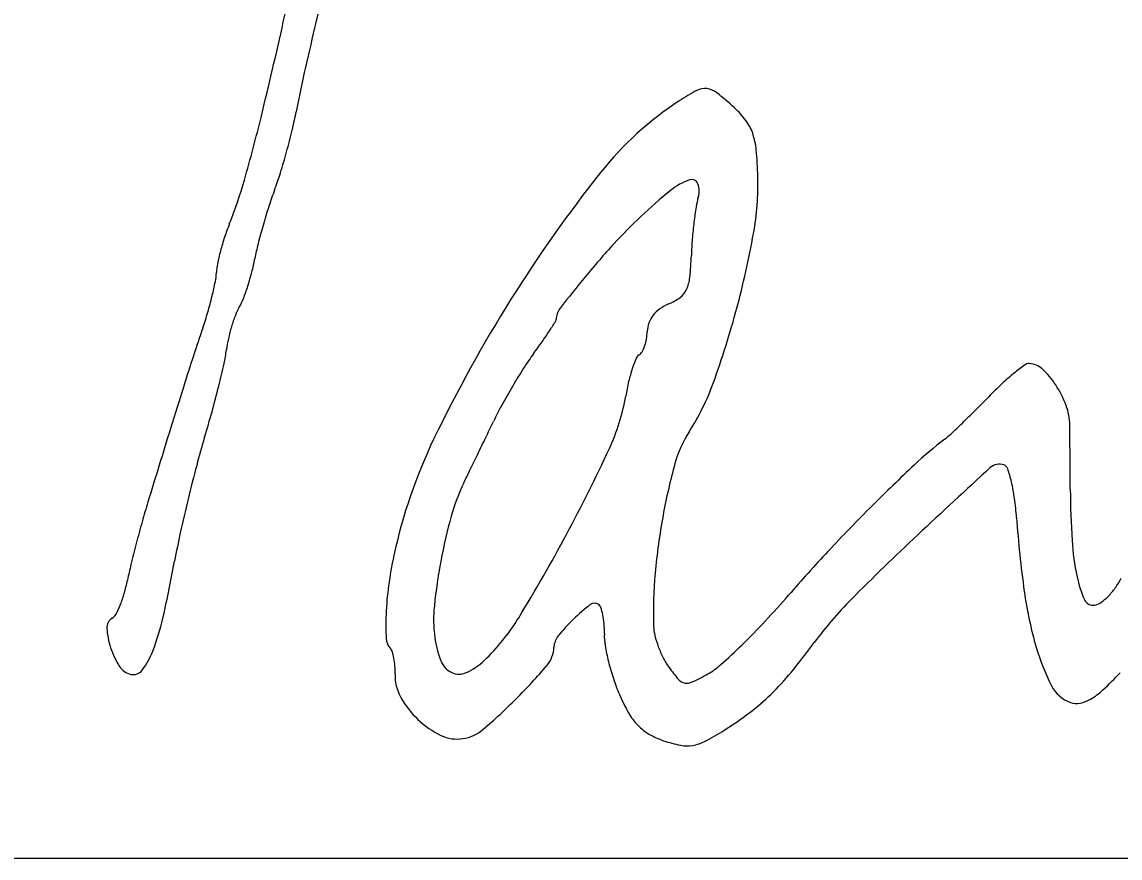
# Model space of a CAD drawing. Extents: x -8.2 to 38.5, y -0.1 to 21.9.
# Drawn here: x 24.7499 to 25.0098, y 8.5807 to 8.7787 of the extents above; entities that cross this region are included whole.
import ezdxf

# ---------------------------------------------------------------- set-up
doc = ezdxf.new("R2010")
doc.units = 0
doc.layers.add('GM_X_Adjacent_County', color=7, linetype='Continuous')
doc.layers.add('GM_X_Township', color=7, linetype='Continuous')

msp = doc.modelspace()

# ---------------------------------------------------------------- linework, layer by layer
at = {"layer": 'GM_X_Adjacent_County'}
for centre, radius, start, end in [((19.17379780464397, 10.02183970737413), 5.773391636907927, 347.5660705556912, 347.9286379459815), ((29.61553738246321, 7.665853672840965), 4.923458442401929, 166.82680055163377, 167.07936024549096), ((23.874530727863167, 8.985396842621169), 0.9597543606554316, 346.19953049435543, 347.5661332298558), ((25.046309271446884, 8.714079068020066), 0.2355354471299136, 167.0793587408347, 169.38027993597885), ((24.933466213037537, 8.717259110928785), 0.051137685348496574, 117.72651690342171, 123.16424086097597), ((24.91154849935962, 8.758959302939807), 0.004028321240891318, 82.8131169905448, 117.7265330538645), ((24.911465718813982, 8.758302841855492), 0.004689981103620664, 51.530965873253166, 82.81308177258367), ((24.866175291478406, 8.701301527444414), 0.07749363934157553, 47.483434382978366, 51.53107490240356), ((24.948600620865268, 8.694099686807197), 0.07880371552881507, 123.16420467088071, 141.5917367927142), ((24.394153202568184, 8.857760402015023), 0.4246856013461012, 344.0838250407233, 346.1995834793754), ((24.72952009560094, 8.773477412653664), 0.08677425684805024, 346.41939661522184, 349.38027775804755), ((24.903838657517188, 8.742379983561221), 0.02176242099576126, 36.74521185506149, 47.48351401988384), ((24.912490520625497, 8.748839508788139), 0.0109651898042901, 18.811889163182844, 36.74521713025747), ((24.653548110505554, 8.791829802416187), 0.16493148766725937, 344.5884732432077, 346.41937822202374), ((24.90656202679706, 8.74681991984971), 0.017228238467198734, 5.344543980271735, 18.81186446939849), ((24.65573215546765, 8.791227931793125), 0.1626660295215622, 342.7524626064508, 344.5884092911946), ((24.82961994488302, 8.73962171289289), 0.09450629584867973, 1.525433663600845, 5.3446459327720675), ((24.699010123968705, 8.770826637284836), 0.10767578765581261, 338.2156934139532, 344.0837903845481), ((24.739232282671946, 8.765304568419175), 0.07523438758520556, 339.48440160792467, 342.7523313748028), ((25.148164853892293, 8.535879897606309), 0.33347877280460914, 141.59170174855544, 147.90272587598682), ((24.912519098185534, 8.72770170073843), 0.014379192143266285, 108.5169043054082, 129.22208703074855), ((24.908443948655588, 8.73986910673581), 0.0015474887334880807, 20.867261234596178, 108.51689294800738), ((24.857858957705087, 8.74037364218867), 0.06625727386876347, 349.78967766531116, 1.525502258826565), ((24.89227211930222, 8.70803781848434), 0.08816901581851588, 159.48439762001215, 162.16800927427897), ((24.986904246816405, 8.636568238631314), 0.1320161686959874, 129.22208461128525, 133.27866047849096), ((24.90527948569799, 8.738662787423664), 0.004934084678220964, 343.1822583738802, 20.867259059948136), ((24.927041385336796, 8.732085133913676), 0.017800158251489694, 163.1822733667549, 170.82040929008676), ((24.947829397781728, 8.69016620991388), 0.14653000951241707, 162.16804870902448, 164.00239121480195), ((24.995865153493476, 8.720963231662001), 0.08751678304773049, 170.82038247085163, 173.16553146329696), ((24.848140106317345, 8.711226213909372), 0.05292297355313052, 158.21563072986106, 161.79884596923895), ((24.941760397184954, 8.69190617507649), 0.14021651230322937, 164.00238389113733, 165.85208067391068), ((24.979936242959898, 8.643967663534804), 0.12185228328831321, 133.27854411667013, 137.56674730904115), ((25.006973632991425, 8.719631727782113), 0.09870477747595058, 173.1654625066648, 175.5007576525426), ((24.709073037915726, 8.767171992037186), 0.2174373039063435, 344.9473360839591, 349.7897130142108), ((24.855364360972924, 8.708850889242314), 0.0605277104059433, 161.79889151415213, 165.0388665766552), ((24.859621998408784, 8.712610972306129), 0.055508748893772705, 165.85209212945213, 169.5473496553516), ((25.034340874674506, 8.594231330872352), 0.19556501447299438, 137.56671600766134, 140.57525915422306), ((24.99748742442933, 8.720378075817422), 0.08918925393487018, 175.50068941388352, 178.02045626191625), ((24.848660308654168, 8.710642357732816), 0.05358842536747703, 165.03886286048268, 168.32122821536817), ((24.759242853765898, 8.731129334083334), 0.0465642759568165, 345.561596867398, 349.5473769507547), ((24.832017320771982, 8.726097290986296), 0.07637965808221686, 354.08621141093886, 358.0204406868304), ((24.80810448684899, 8.719025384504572), 0.012175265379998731, 168.3211778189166, 178.1843965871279), ((24.782641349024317, 8.719832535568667), 0.013300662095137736, 348.75631913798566, 358.18440342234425), ((24.747130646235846, 8.734247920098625), 0.05907151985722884, 342.226946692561, 345.5615549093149), ((25.133515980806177, 8.512696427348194), 0.32395365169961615, 140.57528533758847, 142.27510535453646), ((24.899008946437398, 8.719158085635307), 0.00902959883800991, 335.1450696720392, 354.08620983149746), ((24.718650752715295, 8.732553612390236), 0.07854345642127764, 346.2215050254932, 348.75639611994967), ((24.752695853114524, 8.732464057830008), 0.05322740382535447, 338.8354687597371, 342.2269021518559), ((24.90277215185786, 8.717414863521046), 0.004882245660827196, 306.76525571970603, 335.14503793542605), ((24.708408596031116, 8.735065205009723), 0.08908906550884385, 343.6715187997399, 346.22153411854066), ((24.788562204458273, 8.718577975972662), 0.01476679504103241, 330.02946840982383, 338.8353897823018), ((25.151088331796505, 8.534046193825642), 0.3369297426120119, 147.9027253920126, 154.32161152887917), ((24.89822582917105, 8.723499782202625), 0.012477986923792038, 292.67990957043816, 306.76516106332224), ((24.71014987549, 8.734555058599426), 0.08727459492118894, 341.0818729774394, 343.6715319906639), ((24.813419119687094, 8.704243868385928), 0.013926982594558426, 150.02946223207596, 158.9692548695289), ((24.880890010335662, 8.708123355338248), 0.004561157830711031, 142.2750857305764, 178.18443389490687), ((24.905310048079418, 8.70458927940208), 0.00761824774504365, 125.30507450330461, 142.0142528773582), ((24.907306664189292, 8.70176988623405), 0.011073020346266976, 112.67978568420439, 125.30507266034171), ((24.70924736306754, 8.767125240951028), 0.2172568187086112, 340.1365390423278, 344.94730272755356), ((24.835659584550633, 8.695692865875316), 0.03775465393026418, 158.96926585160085, 163.2162303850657), ((24.714245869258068, 8.811260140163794), 0.19218825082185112, 326.6309208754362, 327.4048693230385), ((24.875267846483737, 8.708301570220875), 0.0010638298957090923, 327.4048593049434, 358.18430923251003), ((24.904502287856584, 8.705205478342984), 0.006600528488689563, 160.06132932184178, 178.18438793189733), ((24.90453708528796, 8.705192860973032), 0.0066375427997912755, 142.01416065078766, 160.06137552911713), ((25.26861132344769, 8.543152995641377), 0.5030760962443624, 161.08181305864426, 161.8768461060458), ((24.838220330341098, 8.694920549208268), 0.04042932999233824, 163.21626650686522, 167.39656129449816), ((24.783535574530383, 8.765625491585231), 0.10922088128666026, 325.0212258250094, 326.6309815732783), ((24.88494762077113, 8.705825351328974), 0.012963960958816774, 350.2250396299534, 358.1843472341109), ((24.825226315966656, 8.697825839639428), 0.027114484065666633, 167.3964896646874, 173.03577699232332), ((24.720003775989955, 8.810075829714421), 0.18675875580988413, 323.94408308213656, 325.02123580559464), ((24.889330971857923, 8.704670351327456), 0.00841696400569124, 331.2596509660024, 341.17388247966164), ((24.886960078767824, 8.705478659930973), 0.010921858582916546, 341.17395902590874, 350.2249631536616), ((25.43532704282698, 8.488587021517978), 0.6784943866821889, 161.87682214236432, 162.51211611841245), ((24.764641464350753, 8.705226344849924), 0.03392068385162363, 347.4108876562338, 353.0357451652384), ((24.92612340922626, 8.660013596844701), 0.06820001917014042, 143.94408896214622, 147.42923715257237), ((24.89692203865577, 8.698396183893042), 0.0017754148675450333, 119.90189729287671, 157.42896610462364), ((24.895148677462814, 8.701479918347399), 0.0017818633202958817, 299.9018792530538, 331.259796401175), ((24.57611484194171, 8.747329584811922), 0.2270915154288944, 346.02934907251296, 347.41084817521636), ((24.99353496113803, 8.616950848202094), 0.14819200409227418, 147.42933004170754, 149.38008962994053), ((24.929781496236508, 8.685021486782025), 0.03726163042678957, 161.8238145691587, 166.72735573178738), ((24.926530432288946, 8.686088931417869), 0.033839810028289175, 157.42892492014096, 161.82388912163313), ((25.024167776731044, 8.647401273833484), 0.06222277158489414, 126.40372134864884, 129.32014827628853), ((24.988284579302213, 8.696065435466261), 0.0017595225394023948, 88.18441020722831, 126.40361222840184), ((24.98819028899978, 8.693091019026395), 0.0047354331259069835, 47.08392208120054, 88.1843452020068), ((25.022066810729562, 8.649966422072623), 0.05890704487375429, 129.32021621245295, 133.08398134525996), ((24.97733440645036, 8.681415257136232), 0.02067825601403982, 33.31768327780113, 47.08394664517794), ((26.30809133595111, 8.213610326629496), 1.5935515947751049, 162.5121824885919, 162.88987592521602), ((24.549020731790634, 8.754070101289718), 0.25501149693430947, 344.61784213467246, 346.02936311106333), ((24.99546441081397, 8.615808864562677), 0.15043407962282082, 149.38008795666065, 151.325118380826), ((24.94724469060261, 8.680902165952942), 0.05520409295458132, 166.7273564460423, 170.3797677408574), ((24.858984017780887, 8.713029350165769), 0.05804805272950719, 327.2959880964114, 340.13649985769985), ((25.04493481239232, 8.625515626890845), 0.0923852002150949, 133.08405876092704, 135.7706493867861), ((24.974701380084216, 8.679684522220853), 0.023829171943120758, 20.202340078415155, 33.31767595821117), ((24.844585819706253, 8.69830292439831), 0.04891905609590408, 335.0902850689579, 350.37974465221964), ((24.77204836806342, 8.89115872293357), 0.2884471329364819, 314.8802058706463, 315.77057780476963), ((24.546879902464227, 8.754658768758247), 0.2572317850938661, 343.21555213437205, 344.61790613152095), ((24.93337719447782, 8.64976520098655), 0.07966787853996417, 151.32508518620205, 154.45507359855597), ((24.79976579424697, 8.863324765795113), 0.24916628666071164, 313.886536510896, 314.88026828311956), ((24.983911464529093, 8.683073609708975), 0.014015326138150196, 0.6860867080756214, 20.202305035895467), ((22.243577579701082, 9.935319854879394), 2.901552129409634, 334.3726364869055, 334.4551424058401), ((24.8132429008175, 8.849313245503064), 0.22972521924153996, 312.96822995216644, 313.8865617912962), ((37.071029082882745, 4.9004343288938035), 12.854899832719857, 162.88995215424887, 162.97108297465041), ((24.93088109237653, 8.666865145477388), 0.027393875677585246, 147.29599930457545, 164.54696078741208), ((24.955153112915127, 8.696963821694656), 0.0215213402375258, 307.75099656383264, 312.96836549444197), ((23.63825782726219, 8.66696049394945), 1.3597654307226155, 0.5563207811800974, 0.6860384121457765), ((24.985740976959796, 8.622288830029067), 0.20115761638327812, 163.2155687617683, 165.18878664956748), ((24.959676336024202, 8.626077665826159), 0.1245424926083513, 154.32161366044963, 167.8126868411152), ((21.16567275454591, 10.452391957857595), 4.097061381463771, 334.3090050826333, 334.3727179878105), ((25.029679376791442, 8.600715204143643), 0.10020770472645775, 127.75097123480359, 133.17999112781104), ((21.01380205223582, 8.641475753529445), 3.9843449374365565, 0.4981290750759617, 0.5563415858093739), ((21.445707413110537, 10.317664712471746), 3.7863028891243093, 334.2447391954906, 334.30913964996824), ((24.52504147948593, 8.846696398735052), 0.4012388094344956, 331.8438851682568, 335.09027607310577), ((20.73562400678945, 8.639051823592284), 4.262533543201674, 0.4406765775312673, 0.4982015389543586), ((25.177474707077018, 8.571590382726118), 0.3994809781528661, 165.18877764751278, 166.3697478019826), ((25.04174519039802, 8.636217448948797), 0.14241617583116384, 164.5468856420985, 169.63322806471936), ((25.256598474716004, 8.358902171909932), 0.43181865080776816, 133.1800305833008, 135.01483142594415), ((24.981249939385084, 8.670855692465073), 0.0031509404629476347, 69.9694459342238, 132.45957871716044), ((24.981819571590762, 8.672418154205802), 0.0014878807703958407, 18.63853634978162, 69.96940486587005), ((23.798610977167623, 9.182492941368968), 1.1738767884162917, 334.0907063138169, 334.2447173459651), ((26.294228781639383, 7.235958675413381), 1.9481041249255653, 132.45955826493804, 133.14825146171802), ((24.949132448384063, 8.661393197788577), 0.03598422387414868, 13.540806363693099, 18.63860228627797), ((22.16662561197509, 8.65005956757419), 2.831489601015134, 0.36249831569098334, 0.4406497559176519), ((24.896114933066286, 8.649353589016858), 0.04626767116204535, 154.09064817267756, 164.51998384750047), ((24.944455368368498, 8.66026686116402), 0.040795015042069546, 7.887243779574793, 13.54073183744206), ((25.17552288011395, 8.57206360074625), 0.39747260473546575, 166.36973804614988, 167.55185408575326), ((24.91837291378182, 8.656653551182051), 0.06712656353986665, 3.9940169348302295, 7.887234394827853), ((25.21227811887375, 8.66932882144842), 0.21422386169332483, 180.36244363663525, 183.58294200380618), ((24.974765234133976, 8.605310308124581), 0.20398266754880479, 162.9711822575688, 164.34099344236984), ((25.282441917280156, 8.33307225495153), 0.46835723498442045, 135.0148443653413, 136.85881194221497), ((25.069520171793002, 8.578749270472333), 0.3023899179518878, 164.341036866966, 165.3608950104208), ((24.975999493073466, 8.62722973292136), 0.1291592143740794, 164.52002260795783, 169.36835563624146), ((25.051922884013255, 8.634355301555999), 0.15276281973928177, 169.6331204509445, 174.81521334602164), ((25.241714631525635, 8.679229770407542), 0.2570023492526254, 183.99399320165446, 187.9085185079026), ((24.973755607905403, 8.616602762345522), 0.1908478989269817, 167.55184673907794, 169.59816841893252), ((25.049980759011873, 8.583853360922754), 0.2821948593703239, 165.36093654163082, 166.39179525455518), ((24.52549151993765, 8.846455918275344), 0.4007285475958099, 328.59286292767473, 331.84383657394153), ((25.37614546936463, 8.215388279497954), 0.6056588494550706, 133.14818487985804, 135.22979789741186), ((25.058611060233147, 8.659706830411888), 0.06025585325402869, 183.58293357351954, 191.86086386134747), ((25.190395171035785, 8.419331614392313), 0.3422093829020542, 136.85873141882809, 139.19173497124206), ((24.867541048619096, 8.62801785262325), 0.0944856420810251, 166.39181017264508, 168.72275129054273), ((24.455372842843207, 8.711761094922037), 0.3361965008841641, 347.30432402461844, 349.59814125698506), ((24.927599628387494, 8.633005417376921), 0.09172620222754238, 167.81266009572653, 172.3569948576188), ((24.97527804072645, 8.627365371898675), 0.12842512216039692, 169.3684478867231, 174.14347463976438), ((25.00257766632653, 8.638832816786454), 0.10321487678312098, 174.81519074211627, 181.76716106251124), ((25.025475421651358, 8.65274772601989), 0.026397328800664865, 191.86093759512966, 204.23715747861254), ((24.73736501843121, 8.653975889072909), 0.03825326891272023, 343.9698730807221, 348.7226786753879), ((24.908049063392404, 8.635628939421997), 0.07200039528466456, 172.3569812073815, 177.80592880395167), ((24.995240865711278, 8.654364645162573), 0.01657615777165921, 315.2375201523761, 324.2606073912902), ((24.99453266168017, 8.65487426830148), 0.01744866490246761, 324.2606387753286, 332.9432101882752), ((24.746513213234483, 8.651347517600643), 0.02873498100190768, 338.0799457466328, 343.96980078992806), ((24.77661544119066, 8.776601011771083), 0.20446701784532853, 316.88115901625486, 319.19170492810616), ((25.079545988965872, 8.656702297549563), 0.09327649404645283, 187.90843405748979, 196.24793361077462), ((24.997536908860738, 8.65208756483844), 0.013342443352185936, 305.4836358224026, 315.2375055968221), ((24.751016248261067, 8.649535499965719), 0.023881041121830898, 332.2408872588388, 338.0798969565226), ((24.879620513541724, 8.637177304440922), 0.032265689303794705, 174.14354652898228, 187.47588229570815), ((24.915162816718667, 8.6014978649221), 0.049848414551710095, 128.09092995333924, 134.13606581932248), ((24.885410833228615, 8.639454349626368), 0.0016210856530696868, 56.46691547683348, 128.09094707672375), ((24.885419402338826, 8.639467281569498), 0.001605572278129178, 19.98578581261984, 56.4668827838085), ((24.875243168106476, 8.635766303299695), 0.012433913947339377, 11.91198634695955, 19.985745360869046), ((25.01072852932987, 8.577885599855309), 0.09094159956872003, 135.2297370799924, 143.67314633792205), ((25.0034498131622, 8.642831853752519), 0.0022425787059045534, 204.23722225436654, 279.08506245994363), ((25.003251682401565, 8.644070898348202), 0.003497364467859, 279.08505073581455, 305.4837056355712), ((24.772499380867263, 8.635315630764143), 0.002499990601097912, 119.90185115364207, 183.71155410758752), ((24.770097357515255, 8.639492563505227), 0.0023183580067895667, 299.90187089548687, 332.2409760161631), ((24.72700307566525, 8.65056816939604), 0.057758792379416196, 338.861094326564, 347.30427471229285), ((24.903379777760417, 8.635807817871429), 0.06732768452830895, 177.8059172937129, 182.63477843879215), ((24.825409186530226, 8.663334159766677), 0.04932538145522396, 313.3857230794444, 328.5928132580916), ((24.911763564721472, 8.605001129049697), 0.044967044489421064, 134.13599796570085, 140.96546612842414), ((24.871660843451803, 8.635010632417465), 0.01609507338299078, 4.2918450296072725, 11.911895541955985), ((24.788463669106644, 8.636351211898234), 0.018497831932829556, 183.71150497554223, 198.35217156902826), ((24.86615001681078, 8.634597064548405), 0.021621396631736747, 358.18440332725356, 4.291833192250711), ((24.910123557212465, 8.635980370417), 0.010716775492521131, 181.76716014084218, 193.85200298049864), ((24.795616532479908, 8.758808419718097), 0.17843592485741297, 314.3221977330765, 316.88115008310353), ((24.839736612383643, 8.632879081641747), 0.0036171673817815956, 182.63469965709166, 223.18437225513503), ((24.871367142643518, 8.636094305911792), 0.023941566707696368, 187.47598723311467, 201.28495292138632), ((24.880302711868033, 8.63050903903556), 0.004464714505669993, 140.965479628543, 178.18438867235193), ((24.902325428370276, 8.633450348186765), 0.014572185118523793, 178.1843993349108, 189.35166767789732), ((24.923490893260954, 8.639276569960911), 0.024484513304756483, 193.85200196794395, 200.3689003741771), ((24.804924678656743, 8.729212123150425), 0.1645088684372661, 320.54498847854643, 323.6731437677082), ((24.790105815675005, 8.636895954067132), 0.020227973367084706, 198.35215755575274, 212.39608293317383), ((24.762895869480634, 8.636690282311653), 0.019276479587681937, 323.44341661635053, 338.8610999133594), ((24.835552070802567, 8.628951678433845), 0.002121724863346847, 17.079171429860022, 43.18445898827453), ((24.824724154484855, 8.6256248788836), 0.01344918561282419, 10.409558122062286, 17.079195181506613), ((24.86880087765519, 8.630873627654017), 0.0070428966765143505, 319.56688072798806, 358.184454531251), ((24.937389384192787, 8.639224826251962), 0.050108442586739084, 189.35173843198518, 193.80397706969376), ((24.924710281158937, 8.63972927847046), 0.02578522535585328, 200.36884929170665, 206.78361336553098), ((24.808308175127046, 8.745813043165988), 0.16027118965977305, 311.8947418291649, 314.32215864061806), ((25.03955287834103, 8.645046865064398), 0.051619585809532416, 196.24786044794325, 207.1899082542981), ((24.821798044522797, 8.625087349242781), 0.016424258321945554, 3.9645086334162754, 10.409501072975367), ((24.853804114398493, 8.629252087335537), 0.005092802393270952, 201.28502620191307, 244.78233577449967), ((24.848375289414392, 8.639036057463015), 0.015891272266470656, 295.0504247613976, 313.3857335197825), ((24.942923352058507, 8.640584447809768), 0.05580698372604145, 193.80391861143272, 198.15993588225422), ((24.91643264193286, 8.635550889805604), 0.01651277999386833, 206.78354127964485, 215.7411829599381), ((24.903987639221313, 8.63915683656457), 0.016987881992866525, 299.2619407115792, 311.894767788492), ((24.776595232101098, 8.62832317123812), 0.0042270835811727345, 212.39606721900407, 257.2041538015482), ((24.77624712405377, 8.626790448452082), 0.0026553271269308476, 257.20412910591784, 323.4435121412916), ((24.819237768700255, 8.624909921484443), 0.01899067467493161, 358.1843294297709, 3.9644769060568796), ((24.848810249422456, 8.623972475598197), 0.010596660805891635, 178.18434554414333, 208.70176873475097), ((24.853374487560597, 8.628339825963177), 0.004084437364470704, 244.78240741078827, 295.0504456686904), ((24.769074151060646, 8.71584719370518), 0.13806170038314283, 315.1318179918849, 319.56687435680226), ((24.936966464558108, 8.65032830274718), 0.04181119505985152, 215.7411527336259, 220.82589166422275), ((24.88099263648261, 8.680197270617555), 0.06403134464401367, 295.5078131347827, 299.26195516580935), ((24.882444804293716, 8.665411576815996), 0.06411026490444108, 314.22254885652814, 320.5450234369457), ((24.944563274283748, 8.686291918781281), 0.0898386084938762, 312.95871388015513, 316.5875252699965), ((24.931760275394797, 8.636922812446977), 0.04405871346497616, 198.15987397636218, 203.36052118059), ((24.90722384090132, 8.62463169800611), 0.002505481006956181, 220.82594711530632, 260.3868156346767), ((24.907297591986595, 8.625067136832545), 0.0029471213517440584, 260.3868338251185, 295.5077813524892), ((25.00074533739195, 8.62511113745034), 0.007990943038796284, 207.18990447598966, 250.57558533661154), ((24.85885387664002, 8.629471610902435), 0.022047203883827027, 208.7017847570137, 226.34785063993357), ((24.931745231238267, 8.636916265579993), 0.044042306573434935, 203.3604626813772, 209.68156320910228), ((24.88959354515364, 8.658066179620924), 0.05386041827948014, 307.2135438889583, 314.22252788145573), ((24.99391017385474, 8.633297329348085), 0.01742629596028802, 300.72557134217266, 312.95873575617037), ((24.775763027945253, 8.70918911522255), 0.12862395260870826, 310.37073651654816, 315.1317891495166), ((24.999559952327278, 8.621749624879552), 0.004426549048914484, 250.57557737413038, 280.4625934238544), ((24.999012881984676, 8.624712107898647), 0.007439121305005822, 280.4626454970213, 300.72561870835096), ((24.858284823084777, 8.628875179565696), 0.021222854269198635, 226.347935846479, 244.31953080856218), ((24.906595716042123, 8.622581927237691), 0.01509457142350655, 209.68145847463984, 223.72995031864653), ((24.87012584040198, 8.683701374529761), 0.08604977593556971, 302.27929569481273, 307.21353325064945), ((24.852747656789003, 8.618638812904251), 0.00977114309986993, 279.00655478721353, 310.37076965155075), ((24.904293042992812, 8.620379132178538), 0.0119079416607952, 223.72991954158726, 239.94068357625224), ((24.882202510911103, 8.664582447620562), 0.0634360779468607, 297.6681774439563, 302.2794069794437), ((24.852900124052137, 8.617676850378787), 0.008797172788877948, 244.319576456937, 279.0065898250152), ((24.908121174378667, 8.626993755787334), 0.019550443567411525, 239.94058042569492, 251.1227102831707), ((24.911734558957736, 8.637561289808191), 0.030718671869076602, 251.12273145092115, 258.8123759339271), ((24.906963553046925, 8.617355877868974), 0.010111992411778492, 279.7528998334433, 297.6682328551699), ((24.907323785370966, 8.615260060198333), 0.007985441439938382, 258.8124951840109, 279.7529296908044)]:
    msp.add_arc(centre, radius, start, end, dxfattribs=at)
at = {"layer": 'GM_X_Township'}
msp.add_line((24.591264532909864, 8.580698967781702), (28.091264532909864, 8.580698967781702), dxfattribs=at)

doc.saveas('drawing.dxf')
